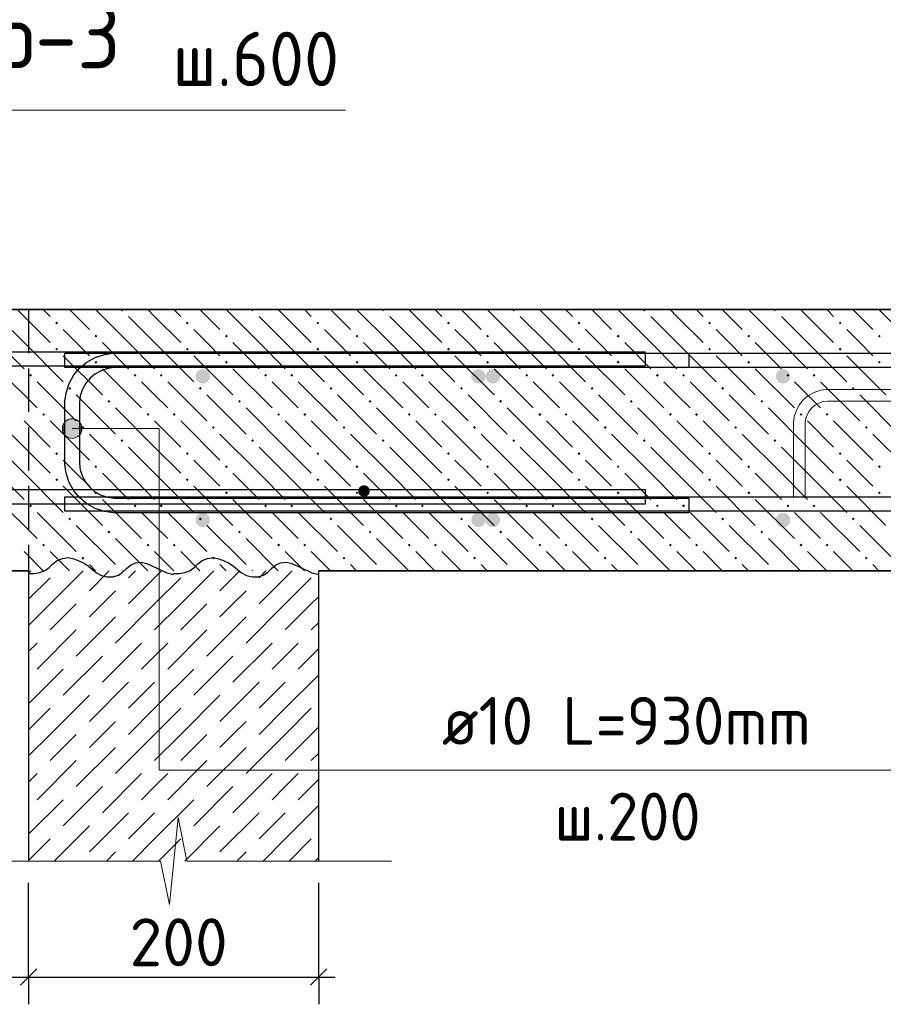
# Model space of a CAD drawing. Header units: millimetres. Extents: x 40580 to 1930067, y -240640 to 81020.
# Tile 464 of 656: x 1149954 to 1153922, y -228341 to -223817. Entities that reach past the tile are written whole.
import ezdxf

# ---------------------------------------------------------------- set-up
doc = ezdxf.new("R2010")
doc.units = ezdxf.units.MM
doc.linetypes.add('______2', pattern=[270, 200, -70])
for name, color, linetype, lineweight in [('Standard', 7, 'Continuous', 25), ('ЖБ Перекрытие верхний уровень', 7, 'Continuous', 35), ('Позиционная метка номер позиции', 7, 'Continuous', 13), ('Примечания', 7, 'Continuous', 13), ('Ребро вкладыша арматура S1', 52, 'Continuous', 25), ('Фиксатор', 7, 'Continuous', 25), ('Фоновоя арматура Х1', 52, 'Continuous', 25)]:
    doc.layers.add(name, color=color, linetype=linetype, lineweight=lineweight)
doc.layers.add('ЖБ Стена верхний уровень', color=7, linetype='______2', true_color=0x656565)
doc.styles.add('GOST 2.304', font='isocpeur.ttf', dxfattribs={"width": 0.8})
doc.styles.add('ISOCPEUR', font='isocpeur.ttf')

msp = doc.modelspace()

# ---------------------------------------------------------------- hatches: boundary and pattern name
at = {"layer": 'ЖБ Перекрытие верхний уровень', "linetype": 'Continuous', "lineweight": -3, "transparency": 33554687}
for points in [[(1150417.4, -225151), (1150419.1, -225149.3), (1150428.6, -225149.3), (1150430.4, -225151), (1150423.9, -225157.5)], [(1151017.4, -225151), (1151019.1, -225149.3), (1151028.6, -225149.3), (1151030.4, -225151), (1151023.9, -225157.5)], [(1151617.4, -225151), (1151619.1, -225149.3), (1151628.6, -225149.3), (1151630.4, -225151), (1151623.9, -225157.5)], [(1152217.4, -225151), (1152219.1, -225149.3), (1152228.6, -225149.3), (1152230.4, -225151), (1152223.9, -225157.5)], [(1152817.4, -225151), (1152819.1, -225149.3), (1152828.6, -225149.3), (1152830.4, -225151), (1152823.9, -225157.5)], [(1153417.4, -225151), (1153419.1, -225149.3), (1153428.6, -225149.3), (1153430.4, -225151), (1153423.9, -225157.5)], [(1150117.4, -225211), (1150123.9, -225204.5), (1150130.4, -225211), (1150123.9, -225217.5)], [(1150717.4, -225211), (1150723.9, -225204.5), (1150730.4, -225211), (1150723.9, -225217.5)], [(1151317.4, -225211), (1151323.9, -225204.5), (1151330.4, -225211), (1151323.9, -225217.5)], [(1151917.4, -225211), (1151923.9, -225204.5), (1151930.4, -225211), (1151923.9, -225217.5)], [(1152517.4, -225211), (1152523.9, -225204.5), (1152530.4, -225211), (1152523.9, -225217.5)], [(1153117.4, -225211), (1153123.9, -225204.5), (1153130.4, -225211), (1153123.9, -225217.5)], [(1153717.4, -225211), (1153723.9, -225204.5), (1153730.4, -225211), (1153723.9, -225217.5)], [(1150297.4, -225271), (1150303.9, -225264.5), (1150310.4, -225271), (1150303.9, -225277.5)], [(1150897.4, -225271), (1150903.9, -225264.5), (1150910.4, -225271), (1150903.9, -225277.5)], [(1151497.4, -225271), (1151503.9, -225264.5), (1151510.4, -225271), (1151503.9, -225277.5)], [(1152097.4, -225271), (1152103.9, -225264.5), (1152110.4, -225271), (1152103.9, -225277.5)], [(1152697.4, -225271), (1152703.9, -225264.5), (1152710.4, -225271), (1152703.9, -225277.5)], [(1153297.4, -225271), (1153303.9, -225264.5), (1153310.4, -225271), (1153303.9, -225277.5)], [(1153897.4, -225271), (1153903.9, -225264.5), (1153910.4, -225271), (1153903.9, -225277.5)], [(1150117.4, -225331), (1150123.9, -225324.5), (1150130.4, -225331), (1150123.9, -225337.5)], [(1150717.4, -225331), (1150723.9, -225324.5), (1150730.4, -225331), (1150723.9, -225337.5)], [(1151317.4, -225331), (1151323.9, -225324.5), (1151330.4, -225331), (1151323.9, -225337.5)], [(1151917.4, -225331), (1151923.9, -225324.5), (1151930.4, -225331), (1151923.9, -225337.5)], [(1152517.4, -225331), (1152523.9, -225324.5), (1152530.4, -225331), (1152523.9, -225337.5)], [(1153117.4, -225331), (1153123.9, -225324.5), (1153130.4, -225331), (1153123.9, -225337.5)], [(1153717.4, -225331), (1153723.9, -225324.5), (1153730.4, -225331), (1153723.9, -225337.5)], [(1150297.4, -225391), (1150303.9, -225384.5), (1150310.4, -225391), (1150303.9, -225397.5)], [(1150897.4, -225391), (1150903.9, -225384.5), (1150910.4, -225391), (1150903.9, -225397.5)], [(1151497.4, -225391), (1151503.9, -225384.5), (1151510.4, -225391), (1151503.9, -225397.5)], [(1152097.4, -225391), (1152103.9, -225384.5), (1152110.4, -225391), (1152103.9, -225397.5)], [(1152697.4, -225391), (1152703.9, -225384.5), (1152710.4, -225391), (1152703.9, -225397.5)], [(1153297.4, -225391), (1153303.9, -225384.5), (1153310.4, -225391), (1153303.9, -225397.5)], [(1153897.4, -225391), (1153903.9, -225384.5), (1153910.4, -225391), (1153903.9, -225397.5)], [(1149997.4, -225451), (1150003.9, -225444.5), (1150010.4, -225451), (1150003.9, -225457.5)], [(1150477.4, -225451), (1150483.9, -225444.5), (1150490.4, -225451), (1150483.9, -225457.5)], [(1150597.4, -225451), (1150603.9, -225444.5), (1150610.4, -225451), (1150603.9, -225457.5)], [(1151077.4, -225451), (1151083.9, -225444.5), (1151090.4, -225451), (1151083.9, -225457.5)], [(1151197.4, -225451), (1151203.9, -225444.5), (1151210.4, -225451), (1151203.9, -225457.5)], [(1151677.4, -225451), (1151683.9, -225444.5), (1151690.4, -225451), (1151683.9, -225457.5)], [(1151797.4, -225451), (1151803.9, -225444.5), (1151810.4, -225451), (1151803.9, -225457.5)], [(1152277.4, -225451), (1152283.9, -225444.5), (1152290.4, -225451), (1152283.9, -225457.5)], [(1152397.4, -225451), (1152403.9, -225444.5), (1152410.4, -225451), (1152403.9, -225457.5)], [(1152877.4, -225451), (1152883.9, -225444.5), (1152890.4, -225451), (1152883.9, -225457.5)], [(1152997.4, -225451), (1153003.9, -225444.5), (1153010.4, -225451), (1153003.9, -225457.5)], [(1153477.4, -225451), (1153483.9, -225444.5), (1153490.4, -225451), (1153483.9, -225457.5)], [(1153597.4, -225451), (1153603.9, -225444.5), (1153610.4, -225451), (1153603.9, -225457.5)], [(1150177.4, -225511), (1150183.9, -225504.5), (1150190.4, -225511), (1150183.9, -225517.5)], [(1150777.4, -225511), (1150783.9, -225504.5), (1150790.4, -225511), (1150783.9, -225517.5)], [(1151377.4, -225511), (1151383.9, -225504.5), (1151390.4, -225511), (1151383.9, -225517.5)], [(1151977.4, -225511), (1151983.9, -225504.5), (1151990.4, -225511), (1151983.9, -225517.5)], [(1152577.4, -225511), (1152583.9, -225504.5), (1152590.4, -225511), (1152583.9, -225517.5)], [(1153177.4, -225511), (1153183.9, -225504.5), (1153190.4, -225511), (1153183.9, -225517.5)], [(1153777.4, -225511), (1153783.9, -225504.5), (1153790.4, -225511), (1153783.9, -225517.5)], [(1150357.4, -225571), (1150363.9, -225564.5), (1150370.4, -225571), (1150363.9, -225577.5)], [(1150957.4, -225571), (1150963.9, -225564.5), (1150970.4, -225571), (1150963.9, -225577.5)], [(1151557.4, -225571), (1151563.9, -225564.5), (1151570.4, -225571), (1151563.9, -225577.5)], [(1152157.4, -225571), (1152163.9, -225564.5), (1152170.4, -225571), (1152163.9, -225577.5)], [(1152757.4, -225571), (1152763.9, -225564.5), (1152770.4, -225571), (1152763.9, -225577.5)], [(1153357.4, -225571), (1153363.9, -225564.5), (1153370.4, -225571), (1153363.9, -225577.5)], [(1150057.4, -225631), (1150063.9, -225624.5), (1150070.4, -225631), (1150063.9, -225637.5)], [(1150537.4, -225631), (1150543.9, -225624.5), (1150550.4, -225631), (1150543.9, -225637.5)], [(1150657.4, -225631), (1150663.9, -225624.5), (1150670.4, -225631), (1150663.9, -225637.5)], [(1151137.4, -225631), (1151143.9, -225624.5), (1151150.4, -225631), (1151143.9, -225637.5)], [(1151257.4, -225631), (1151263.9, -225624.5), (1151270.4, -225631), (1151263.9, -225637.5)], [(1151737.4, -225631), (1151743.9, -225624.5), (1151750.4, -225631), (1151743.9, -225637.5)], [(1151857.4, -225631), (1151863.9, -225624.5), (1151870.4, -225631), (1151863.9, -225637.5)], [(1152337.4, -225631), (1152343.9, -225624.5), (1152350.4, -225631), (1152343.9, -225637.5)], [(1152457.4, -225631), (1152463.9, -225624.5), (1152470.4, -225631), (1152463.9, -225637.5)], [(1152937.4, -225631), (1152943.9, -225624.5), (1152950.4, -225631), (1152943.9, -225637.5)], [(1153057.4, -225631), (1153063.9, -225624.5), (1153070.4, -225631), (1153063.9, -225637.5)], [(1153537.4, -225631), (1153543.9, -225624.5), (1153550.4, -225631), (1153543.9, -225637.5)], [(1153657.4, -225631), (1153663.9, -225624.5), (1153670.4, -225631), (1153663.9, -225637.5)], [(1150237.4, -225691), (1150243.9, -225684.5), (1150250.4, -225691), (1150243.9, -225697.5)], [(1150837.4, -225691), (1150843.9, -225684.5), (1150850.4, -225691), (1150843.9, -225697.5)], [(1151437.4, -225691), (1151443.9, -225684.5), (1151450.4, -225691), (1151443.9, -225697.5)], [(1152037.4, -225691), (1152043.9, -225684.5), (1152050.4, -225691), (1152043.9, -225697.5)], [(1152637.4, -225691), (1152643.9, -225684.5), (1152650.4, -225691), (1152643.9, -225697.5)], [(1153237.4, -225691), (1153243.9, -225684.5), (1153250.4, -225691), (1153243.9, -225697.5)], [(1153837.4, -225691), (1153843.9, -225684.5), (1153850.4, -225691), (1153843.9, -225697.5)], [(1150417.4, -225751), (1150423.9, -225744.5), (1150430.4, -225751), (1150423.9, -225757.5)], [(1151017.4, -225751), (1151023.9, -225744.5), (1151030.4, -225751), (1151023.9, -225757.5)], [(1151617.4, -225751), (1151623.9, -225744.5), (1151630.4, -225751), (1151623.9, -225757.5)], [(1152217.4, -225751), (1152223.9, -225744.5), (1152230.4, -225751), (1152223.9, -225757.5)], [(1152817.4, -225751), (1152823.9, -225744.5), (1152830.4, -225751), (1152823.9, -225757.5)], [(1153417.4, -225751), (1153423.9, -225744.5), (1153430.4, -225751), (1153423.9, -225757.5)], [(1150117.4, -225811), (1150123.9, -225804.5), (1150130.4, -225811), (1150123.9, -225817.5)], [(1150717.4, -225811), (1150723.9, -225804.5), (1150730.4, -225811), (1150723.9, -225817.5)], [(1151317.4, -225811), (1151323.9, -225804.5), (1151330.4, -225811), (1151323.9, -225817.5)], [(1151917.4, -225811), (1151923.9, -225804.5), (1151930.4, -225811), (1151923.9, -225817.5)], [(1152517.4, -225811), (1152523.9, -225804.5), (1152530.4, -225811), (1152523.9, -225817.5)], [(1153117.4, -225811), (1153123.9, -225804.5), (1153130.4, -225811), (1153123.9, -225817.5)], [(1153717.4, -225811), (1153723.9, -225804.5), (1153730.4, -225811), (1153723.9, -225817.5)], [(1150297.4, -225871), (1150303.9, -225864.5), (1150310.4, -225871), (1150303.9, -225877.5)], [(1150897.4, -225871), (1150903.9, -225864.5), (1150910.4, -225871), (1150903.9, -225877.5)], [(1151497.4, -225871), (1151503.9, -225864.5), (1151510.4, -225871), (1151503.9, -225877.5)], [(1152097.4, -225871), (1152103.9, -225864.5), (1152110.4, -225871), (1152103.9, -225877.5)], [(1152697.4, -225871), (1152703.9, -225864.5), (1152710.4, -225871), (1152703.9, -225877.5)], [(1153297.4, -225871), (1153303.9, -225864.5), (1153310.4, -225871), (1153303.9, -225877.5)], [(1153897.4, -225871), (1153903.9, -225864.5), (1153910.4, -225871), (1153903.9, -225877.5)], [(1150117.4, -225931), (1150123.9, -225924.5), (1150130.4, -225931), (1150123.9, -225937.5)], [(1150717.4, -225931), (1150723.9, -225924.5), (1150730.4, -225931), (1150723.9, -225937.5)], [(1151317.4, -225931), (1151323.9, -225924.5), (1151330.4, -225931), (1151323.9, -225937.5)], [(1151917.4, -225931), (1151923.9, -225924.5), (1151930.4, -225931), (1151923.9, -225937.5)], [(1152517.4, -225931), (1152523.9, -225924.5), (1152530.4, -225931), (1152523.9, -225937.5)], [(1153117.4, -225931), (1153123.9, -225924.5), (1153130.4, -225931), (1153123.9, -225937.5)], [(1153717.4, -225931), (1153723.9, -225924.5), (1153730.4, -225931), (1153723.9, -225937.5)], [(1150297.4, -225991), (1150303.9, -225984.5), (1150310.4, -225991), (1150303.9, -225997.5)], [(1150897.4, -225991), (1150903.9, -225984.5), (1150910.4, -225991), (1150903.9, -225997.5)], [(1151497.4, -225991), (1151503.9, -225984.5), (1151510.4, -225991), (1151503.9, -225997.5)], [(1152097.4, -225991), (1152103.9, -225984.5), (1152110.4, -225991), (1152103.9, -225997.5)], [(1152697.4, -225991), (1152703.9, -225984.5), (1152710.4, -225991), (1152703.9, -225997.5)], [(1153297.4, -225991), (1153303.9, -225984.5), (1153310.4, -225991), (1153303.9, -225997.5)], [(1153897.4, -225991), (1153903.9, -225984.5), (1153910.4, -225991), (1153903.9, -225997.5)], [(1149997.4, -226051), (1150003.9, -226044.5), (1150010.4, -226051), (1150003.9, -226057.5)], [(1150477.4, -226051), (1150483.9, -226044.5), (1150490.4, -226051), (1150483.9, -226057.5)], [(1150597.4, -226051), (1150603.9, -226044.5), (1150610.4, -226051), (1150603.9, -226057.5)], [(1151077.4, -226051), (1151083.9, -226044.5), (1151090.4, -226051), (1151083.9, -226057.5)], [(1151197.4, -226051), (1151203.9, -226044.5), (1151210.4, -226051), (1151203.9, -226057.5)], [(1151677.4, -226051), (1151683.9, -226044.5), (1151690.4, -226051), (1151683.9, -226057.5)], [(1151797.4, -226051), (1151803.9, -226044.5), (1151810.4, -226051), (1151803.9, -226057.5)], [(1152277.4, -226051), (1152283.9, -226044.5), (1152290.4, -226051), (1152283.9, -226057.5)], [(1152397.4, -226051), (1152403.9, -226044.5), (1152410.4, -226051), (1152403.9, -226057.5)], [(1152877.4, -226051), (1152883.9, -226044.5), (1152890.4, -226051), (1152883.9, -226057.5)], [(1152997.4, -226051), (1153003.9, -226044.5), (1153010.4, -226051), (1153003.9, -226057.5)], [(1153477.4, -226051), (1153483.9, -226044.5), (1153490.4, -226051), (1153483.9, -226057.5)], [(1153597.4, -226051), (1153603.9, -226044.5), (1153610.4, -226051), (1153603.9, -226057.5)], [(1150177.4, -226111), (1150183.9, -226104.5), (1150190.4, -226111), (1150183.9, -226117.5)], [(1150777.4, -226111), (1150783.9, -226104.5), (1150790.4, -226111), (1150783.9, -226117.5)], [(1151377.4, -226111), (1151383.9, -226104.5), (1151390.4, -226111), (1151383.9, -226117.5)], [(1151977.4, -226111), (1151983.9, -226104.5), (1151990.4, -226111), (1151983.9, -226117.5)], [(1152577.4, -226111), (1152583.9, -226104.5), (1152590.4, -226111), (1152583.9, -226117.5)], [(1153177.4, -226111), (1153183.9, -226104.5), (1153190.4, -226111), (1153183.9, -226117.5)], [(1153777.4, -226111), (1153783.9, -226104.5), (1153790.4, -226111), (1153783.9, -226117.5)], [(1150357.4, -226171), (1150363.9, -226164.5), (1150370.4, -226171), (1150363.9, -226177.5)], [(1150957.4, -226171), (1150963.9, -226164.5), (1150970.4, -226171), (1150963.9, -226177.5)], [(1151557.4, -226171), (1151563.9, -226164.5), (1151570.4, -226171), (1151563.9, -226177.5)], [(1152157.4, -226171), (1152163.9, -226164.5), (1152170.4, -226171), (1152163.9, -226177.5)], [(1152757.4, -226171), (1152763.9, -226164.5), (1152770.4, -226171), (1152763.9, -226177.5)], [(1153357.4, -226171), (1153363.9, -226164.5), (1153370.4, -226171), (1153363.9, -226177.5)], [(1150057.4, -226231), (1150063.9, -226224.5), (1150070.4, -226231), (1150063.9, -226237.5)], [(1150537.4, -226231), (1150543.9, -226224.5), (1150550.4, -226231), (1150543.9, -226237.5)], [(1150657.4, -226231), (1150663.9, -226224.5), (1150670.4, -226231), (1150663.9, -226237.5)], [(1151137.4, -226231), (1151143.9, -226224.5), (1151150.4, -226231), (1151143.9, -226237.5)], [(1151257.4, -226231), (1151263.9, -226224.5), (1151270.4, -226231), (1151263.9, -226237.5)], [(1151737.4, -226231), (1151743.9, -226224.5), (1151750.4, -226231), (1151743.9, -226237.5)], [(1151857.4, -226231), (1151863.9, -226224.5), (1151870.4, -226231), (1151863.9, -226237.5)], [(1152337.4, -226231), (1152343.9, -226224.5), (1152350.4, -226231), (1152343.9, -226237.5)], [(1152457.4, -226231), (1152463.9, -226224.5), (1152470.4, -226231), (1152463.9, -226237.5)], [(1152937.4, -226231), (1152943.9, -226224.5), (1152950.4, -226231), (1152943.9, -226237.5)], [(1153057.4, -226231), (1153063.9, -226224.5), (1153070.4, -226231), (1153063.9, -226237.5)], [(1153537.4, -226231), (1153543.9, -226224.5), (1153550.4, -226231), (1153543.9, -226237.5)], [(1153657.4, -226231), (1153663.9, -226224.5), (1153670.4, -226231), (1153663.9, -226237.5)], [(1150237.4, -226291), (1150243.9, -226284.5), (1150250.4, -226291), (1150243.9, -226297.5)], [(1150837.4, -226291), (1150843.9, -226284.5), (1150850.4, -226291), (1150843.9, -226297.5)], [(1151437.4, -226291), (1151443.9, -226284.5), (1151450.4, -226291), (1151443.9, -226297.5)], [(1152037.4, -226291), (1152043.9, -226284.5), (1152050.4, -226291), (1152043.9, -226297.5)], [(1152637.4, -226291), (1152643.9, -226284.5), (1152650.4, -226291), (1152643.9, -226297.5)], [(1153237.4, -226291), (1153243.9, -226284.5), (1153250.4, -226291), (1153243.9, -226297.5)], [(1153837.4, -226291), (1153843.9, -226284.5), (1153850.4, -226291), (1153843.9, -226297.5)], [(1150419.1, -226349.3), (1150423.9, -226344.5), (1150428.6, -226349.3)], [(1151019.1, -226349.3), (1151023.9, -226344.5), (1151028.6, -226349.3)], [(1151619.1, -226349.3), (1151623.9, -226344.5), (1151628.6, -226349.3)], [(1152219.1, -226349.3), (1152223.9, -226344.5), (1152228.6, -226349.3)], [(1152819.1, -226349.3), (1152823.9, -226344.5), (1152828.6, -226349.3)], [(1153419.1, -226349.3), (1153423.9, -226344.5), (1153428.6, -226349.3)]]:
    msp.add_hatch(color=7, dxfattribs=at).paths.add_polyline_path(points, flags=16)
at = {"layer": 'Позиционная метка номер позиции', "linetype": 'Continuous', "lineweight": 13, "transparency": 33554687}
for points in [[(1150156.2, -225718.4), (1150156.2, -225673.4), (1150149.9, -225695.9)], [(1150156.2, -225673.4), (1150172.4, -225734.6), (1150172.4, -225657.2)], [(1150156.2, -225673.4), (1150156.2, -225718.4), (1150172.4, -225734.6)], [(1150172.4, -225657.2), (1150194.9, -225740.9), (1150194.9, -225650.9)], [(1150172.4, -225657.2), (1150172.4, -225734.6), (1150194.9, -225740.9)], [(1150194.9, -225650.9), (1150194.9, -225740.9), (1150217.4, -225734.6)], [(1150194.9, -225650.9), (1150217.4, -225734.6), (1150217.4, -225657.2)], [(1150217.4, -225657.2), (1150217.4, -225734.6), (1150233.6, -225718.4)], [(1150217.4, -225657.2), (1150233.6, -225718.4), (1150233.6, -225673.4)], [(1150233.6, -225673.4), (1150233.6, -225718.4), (1150239.9, -225695.9)]]:
    msp.add_hatch(color=7, dxfattribs=at).paths.add_polyline_path(points)
at = {"layer": 'Фиксатор', "linetype": 'Continuous', "lineweight": 13, "transparency": 33554687}
msp.add_hatch(color=7, dxfattribs=at).paths.add_polyline_path([(1151562.6, -225982.6), (1151560.6, -225972.4), (1151554.8, -225963.7), (1151546.2, -225958), (1151536, -225955.9), (1151525.8, -225958), (1151517.1, -225963.7), (1151511.3, -225972.4), (1151509.3, -225982.6), (1151511.3, -225992.8), (1151517.1, -226001.5), (1151525.8, -226007.2), (1151536, -226009.3), (1151546.2, -226007.2), (1151554.8, -226001.5), (1151560.6, -225992.8)])
at = {"layer": 'Фоновоя арматура Х1', "linetype": 'Continuous', "lineweight": -3, "transparency": 33554687}
for points in [[(1150828.2, -225455.9), (1150825.7, -225443.2), (1150818.5, -225432.4), (1150807.7, -225425.1), (1150794.9, -225422.6), (1150782.1, -225425.1), (1150771.3, -225432.4), (1150764.1, -225443.2), (1150761.6, -225455.9), (1150764.1, -225468.7), (1150771.3, -225479.5), (1150782.1, -225486.7), (1150794.9, -225489.3), (1150807.7, -225486.7), (1150818.5, -225479.5), (1150825.7, -225468.7)], [(1152094.9, -225455.9), (1152092.4, -225443.2), (1152085.1, -225432.4), (1152074.3, -225425.1), (1152061.6, -225422.6), (1152048.8, -225425.1), (1152038, -225432.4), (1152030.8, -225443.2), (1152028.2, -225455.9), (1152030.8, -225468.7), (1152038, -225479.5), (1152048.8, -225486.7), (1152061.6, -225489.3), (1152074.3, -225486.7), (1152085.1, -225479.5), (1152092.4, -225468.7)], [(1152161.6, -225455.9), (1152159, -225443.2), (1152151.8, -225432.4), (1152141, -225425.1), (1152128.2, -225422.6), (1152115.5, -225425.1), (1152104.7, -225432.4), (1152097.4, -225443.2), (1152094.9, -225455.9), (1152097.4, -225468.7), (1152104.7, -225479.5), (1152115.5, -225486.7), (1152128.2, -225489.3), (1152141, -225486.7), (1152151.8, -225479.5), (1152159, -225468.7)], [(1153494.9, -225455.9), (1153492.4, -225443.2), (1153485.1, -225432.4), (1153474.3, -225425.1), (1153461.6, -225422.6), (1153448.8, -225425.1), (1153438, -225432.4), (1153430.8, -225443.2), (1153428.2, -225455.9), (1153430.8, -225468.7), (1153438, -225479.5), (1153448.8, -225486.7), (1153461.6, -225489.3), (1153474.3, -225486.7), (1153485.1, -225479.5), (1153492.4, -225468.7)], [(1150828.2, -226115.9), (1150825.7, -226103.2), (1150818.5, -226092.4), (1150807.7, -226085.1), (1150794.9, -226082.6), (1150782.1, -226085.1), (1150771.3, -226092.4), (1150764.1, -226103.2), (1150761.6, -226115.9), (1150764.1, -226128.7), (1150771.3, -226139.5), (1150782.1, -226146.7), (1150794.9, -226149.3), (1150807.7, -226146.7), (1150818.5, -226139.5), (1150825.7, -226128.7)], [(1152094.9, -226115.9), (1152092.4, -226103.2), (1152085.1, -226092.4), (1152074.3, -226085.1), (1152061.6, -226082.6), (1152048.8, -226085.1), (1152038, -226092.4), (1152030.8, -226103.2), (1152028.2, -226115.9), (1152030.8, -226128.7), (1152038, -226139.5), (1152048.8, -226146.7), (1152061.6, -226149.3), (1152074.3, -226146.7), (1152085.1, -226139.5), (1152092.4, -226128.7)], [(1152161.6, -226115.9), (1152159, -226103.2), (1152151.8, -226092.4), (1152141, -226085.1), (1152128.2, -226082.6), (1152115.5, -226085.1), (1152104.7, -226092.4), (1152097.4, -226103.2), (1152094.9, -226115.9), (1152097.4, -226128.7), (1152104.7, -226139.5), (1152115.5, -226146.7), (1152128.2, -226149.3), (1152141, -226146.7), (1152151.8, -226139.5), (1152159, -226128.7)], [(1153494.9, -226115.9), (1153492.4, -226103.2), (1153485.1, -226092.4), (1153474.3, -226085.1), (1153461.6, -226082.6), (1153448.8, -226085.1), (1153438, -226092.4), (1153430.8, -226103.2), (1153428.2, -226115.9), (1153430.8, -226128.7), (1153438, -226139.5), (1153448.8, -226146.7), (1153461.6, -226149.3), (1153474.3, -226146.7), (1153485.1, -226139.5), (1153492.4, -226128.7)]]:
    msp.add_hatch(color=7, dxfattribs=at).paths.add_polyline_path(points)

# ---------------------------------------------------------------- linework, layer by layer
at = {"color": 38, "linetype": 'Continuous', "lineweight": 25, "true_color": 0x5f1e0f, "transparency": 33554687}
msp.add_lwpolyline([(1153028.2, -225415.9), (1150388.5, -225415.9), (1150358.4, -225420.1), (1150327.8, -225430.2), (1150299.9, -225445.8), (1150277.1, -225464.8), (1150258.1, -225487.6), (1150242.5, -225515.5), (1150232.4, -225546.1), (1150228.2, -225576.2), (1150228.2, -225855.7), (1150232.4, -225885.8), (1150242.5, -225916.3), (1150258.1, -225944.3), (1150277.1, -225967), (1150299.9, -225986), (1150327.8, -226001.7), (1150358.4, -226011.7), (1150388.5, -226015.9), (1153028.2, -226015.9), (1153028.2, -226082.6), (1150383.9, -226082.6), (1150343.2, -226076.9), (1150300.9, -226063), (1150261.9, -226041.2), (1150229.8, -226014.4), (1150203, -225982.3), (1150181.2, -225943.3), (1150167.2, -225901), (1150161.6, -225860.3), (1150161.6, -225571.6), (1150167.2, -225530.9), (1150181.2, -225488.6), (1150203, -225449.6), (1150229.8, -225417.5), (1150261.9, -225390.7), (1150300.9, -225368.9), (1150343.2, -225354.9), (1150383.9, -225349.3), (1153028.2, -225349.3), (1153028.2, -225415.9)], dxfattribs=at)
msp.add_lwpolyline([(1153028.2, -225415.9), (1150388.5, -225415.9), (1150358.4, -225420.1), (1150327.8, -225430.2), (1150299.9, -225445.8), (1150277.1, -225464.8), (1150258.1, -225487.6), (1150242.5, -225515.5), (1150232.4, -225546.1), (1150228.2, -225576.2), (1150228.2, -225855.7), (1150232.4, -225885.8), (1150242.5, -225916.3), (1150258.1, -225944.3), (1150277.1, -225967), (1150299.9, -225986), (1150327.8, -226001.7), (1150358.4, -226011.7), (1150388.5, -226015.9), (1153028.2, -226015.9), (1153028.2, -226082.6), (1150383.9, -226082.6), (1150343.2, -226076.9), (1150300.9, -226063), (1150261.9, -226041.2), (1150229.8, -226014.4), (1150203, -225982.3), (1150181.2, -225943.3), (1150167.2, -225901), (1150161.6, -225860.3), (1150161.6, -225571.6), (1150167.2, -225530.9), (1150181.2, -225488.6), (1150203, -225449.6), (1150229.8, -225417.5), (1150261.9, -225390.7), (1150300.9, -225368.9), (1150343.2, -225354.9), (1150383.9, -225349.3), (1153028.2, -225349.3), (1153028.2, -225415.9)], dxfattribs=at)
msp.add_lwpolyline([(1153028.2, -225415.9), (1150388.5, -225415.9), (1150358.4, -225420.1), (1150327.8, -225430.2), (1150299.9, -225445.8), (1150277.1, -225464.8), (1150258.1, -225487.6), (1150242.5, -225515.5), (1150232.4, -225546.1), (1150228.2, -225576.2), (1150228.2, -225855.7), (1150232.4, -225885.8), (1150242.5, -225916.3), (1150258.1, -225944.3), (1150277.1, -225967), (1150299.9, -225986), (1150327.8, -226001.7), (1150358.4, -226011.7), (1150388.5, -226015.9), (1153028.2, -226015.9), (1153028.2, -226082.6), (1150383.9, -226082.6), (1150343.2, -226076.9), (1150300.9, -226063), (1150261.9, -226041.2), (1150229.8, -226014.4), (1150203, -225982.3), (1150181.2, -225943.3), (1150167.2, -225901), (1150161.6, -225860.3), (1150161.6, -225571.6), (1150167.2, -225530.9), (1150181.2, -225488.6), (1150203, -225449.6), (1150229.8, -225417.5), (1150261.9, -225390.7), (1150300.9, -225368.9), (1150343.2, -225354.9), (1150383.9, -225349.3), (1153028.2, -225349.3), (1153028.2, -225415.9)], dxfattribs=at)
at = {"layer": 'Standard', "color": 251, "linetype": 'Continuous', "lineweight": -3, "true_color": 0x656565, "transparency": 33554687}
for p, q in [((1151328.2, -228215.9), (1151328.2, -227782.6)), ((1149994.9, -228215.9), (1149994.9, -228090.9)), ((1151328.2, -228215.9), (1151328.2, -228090.9)), ((1149994.9, -228215.9), (1149994.9, -228340.9)), ((1151328.2, -228215.9), (1151328.2, -228340.9))]:
    msp.add_line(p, q, dxfattribs=at)
at = {"layer": 'Standard', "color": 7, "linetype": 'Continuous', "lineweight": -3, "transparency": 33554687}
for p, q in [((1148994.9, -228215.9), (1149994.9, -228215.9)), ((1149994.9, -228215.9), (1151328.2, -228215.9)), ((1151328.2, -228215.9), (1151403.2, -228215.9))]:
    msp.add_line(p, q, dxfattribs=at)
at = {"layer": 'Standard', "color": 7, "linetype": 'Continuous', "lineweight": 25, "transparency": 33554687}
for p, q in [((1149957.4, -228253.4), (1150032.4, -228178.4)), ((1151290.7, -228253.4), (1151365.7, -228178.4))]:
    msp.add_line(p, q, dxfattribs=at)
at = {"layer": 'Standard', "color": 251, "linetype": 'Continuous', "lineweight": -3, "true_color": 0x656565, "transparency": 33554687}
msp.add_lwpolyline([(1149994.9, -228215.9), (1149994.9, -228198.9), (1149994.9, -228198.9), (1149994.9, -227782.6)], dxfattribs=at)
at = {"layer": 'ЖБ Перекрытие верхний уровень', "transparency": 33554687}
for p, q in [((1157328.2, -225149.3), (1147794.9, -225149.3)), ((1147794.9, -226349.3), (1149994.9, -226349.3)), ((1151328.2, -226349.3), (1157328.2, -226349.3))]:
    msp.add_line(p, q, dxfattribs=at)
at = {"layer": 'ЖБ Перекрытие верхний уровень', "color": 9, "linetype": 'Continuous', "lineweight": -3, "true_color": 0xc7c7c7, "transparency": 33554687}
for p, q in [((1149853.9, -225181), (1149973.9, -225301)), ((1149973.9, -225181), (1149942.1, -225149.3)), ((1149973.9, -225181), (1150093.9, -225301)), ((1150062.1, -225149.3), (1150093.9, -225181)), ((1150182.1, -225149.3), (1150273.9, -225241)), ((1150453.9, -225301), (1150302.1, -225149.3)), ((1150453.9, -225181), (1150573.9, -225301)), ((1150573.9, -225181), (1150542.1, -225149.3)), ((1150573.9, -225181), (1150693.9, -225301)), ((1150662.1, -225149.3), (1150693.9, -225181)), ((1150782.1, -225149.3), (1150873.9, -225241)), ((1151053.9, -225301), (1150902.1, -225149.3)), ((1151053.9, -225181), (1151173.9, -225301)), ((1151173.9, -225181), (1151142.1, -225149.3)), ((1151173.9, -225181), (1151293.9, -225301)), ((1151262.1, -225149.3), (1151293.9, -225181)), ((1151382.1, -225149.3), (1151473.9, -225241)), ((1151653.9, -225301), (1151502.1, -225149.3)), ((1151653.9, -225181), (1151773.9, -225301)), ((1151773.9, -225181), (1151742.1, -225149.3)), ((1151773.9, -225181), (1151893.9, -225301)), ((1151862.1, -225149.3), (1151893.9, -225181)), ((1151982.1, -225149.3), (1152073.9, -225241)), ((1152253.9, -225301), (1152102.1, -225149.3)), ((1152253.9, -225181), (1152373.9, -225301)), ((1152373.9, -225181), (1152342.1, -225149.3)), ((1152373.9, -225181), (1152493.9, -225301)), ((1152462.1, -225149.3), (1152493.9, -225181)), ((1152582.1, -225149.3), (1152673.9, -225241)), ((1152853.9, -225301), (1152702.1, -225149.3)), ((1152853.9, -225181), (1152973.9, -225301)), ((1152973.9, -225181), (1152942.1, -225149.3)), ((1152973.9, -225181), (1153093.9, -225301)), ((1153062.1, -225149.3), (1153093.9, -225181)), ((1153182.1, -225149.3), (1153273.9, -225241)), ((1153453.9, -225301), (1153302.1, -225149.3)), ((1153453.9, -225181), (1153573.9, -225301)), ((1153573.9, -225181), (1153542.1, -225149.3)), ((1153573.9, -225181), (1153693.9, -225301)), ((1153662.1, -225149.3), (1153693.9, -225181)), ((1153782.1, -225149.3), (1153873.9, -225241)), ((1154053.9, -225301), (1153902.1, -225149.3)), ((1150213.9, -225301), (1150153.9, -225241)), ((1150813.9, -225301), (1150753.9, -225241)), ((1151413.9, -225301), (1151353.9, -225241)), ((1152013.9, -225301), (1151953.9, -225241)), ((1152613.9, -225301), (1152553.9, -225241)), ((1153213.9, -225301), (1153153.9, -225241)), ((1153813.9, -225301), (1153753.9, -225241)), ((1149853.9, -225301), (1149973.9, -225421)), ((1149973.9, -225301), (1150153.9, -225481)), ((1150273.9, -225361), (1150213.9, -225301)), ((1150333.9, -225301), (1150453.9, -225421)), ((1150453.9, -225301), (1150573.9, -225421)), ((1150573.9, -225301), (1150753.9, -225481)), ((1150873.9, -225361), (1150813.9, -225301)), ((1150933.9, -225301), (1151053.9, -225421)), ((1151053.9, -225301), (1151173.9, -225421)), ((1151173.9, -225301), (1151353.9, -225481)), ((1151473.9, -225361), (1151413.9, -225301)), ((1151533.9, -225301), (1151653.9, -225421)), ((1151653.9, -225301), (1151773.9, -225421)), ((1151773.9, -225301), (1151953.9, -225481)), ((1152073.9, -225361), (1152013.9, -225301)), ((1152133.9, -225301), (1152253.9, -225421)), ((1152253.9, -225301), (1152373.9, -225421)), ((1152373.9, -225301), (1152553.9, -225481)), ((1152673.9, -225361), (1152613.9, -225301)), ((1152733.9, -225301), (1152853.9, -225421)), ((1152853.9, -225301), (1152973.9, -225421)), ((1152973.9, -225301), (1153153.9, -225481)), ((1153273.9, -225361), (1153213.9, -225301)), ((1153333.9, -225301), (1153453.9, -225421)), ((1153453.9, -225301), (1153573.9, -225421)), ((1153573.9, -225301), (1153753.9, -225481)), ((1153873.9, -225361), (1153813.9, -225301)), ((1150153.9, -225361), (1150333.9, -225541)), ((1150753.9, -225361), (1150933.9, -225541)), ((1151353.9, -225361), (1151533.9, -225541)), ((1151953.9, -225361), (1152133.9, -225541)), ((1152553.9, -225361), (1152733.9, -225541)), ((1153153.9, -225361), (1153333.9, -225541)), ((1153753.9, -225361), (1153933.9, -225541)), ((1150333.9, -225421), (1150513.9, -225601)), ((1150933.9, -225421), (1151113.9, -225601)), ((1151533.9, -225421), (1151713.9, -225601)), ((1152133.9, -225421), (1152313.9, -225601)), ((1152733.9, -225421), (1152913.9, -225601)), ((1153333.9, -225421), (1153513.9, -225601)), ((1149973.9, -225541), (1149913.9, -225481)), ((1150033.9, -225481), (1150213.9, -225661)), ((1150573.9, -225541), (1150513.9, -225481)), ((1150633.9, -225481), (1150813.9, -225661)), ((1151173.9, -225541), (1151113.9, -225481)), ((1151233.9, -225481), (1151413.9, -225661)), ((1151773.9, -225541), (1151713.9, -225481)), ((1151833.9, -225481), (1152013.9, -225661)), ((1152373.9, -225541), (1152313.9, -225481)), ((1152433.9, -225481), (1152613.9, -225661)), ((1152973.9, -225541), (1152913.9, -225481)), ((1153033.9, -225481), (1153213.9, -225661)), ((1153573.9, -225541), (1153513.9, -225481)), ((1153633.9, -225481), (1153813.9, -225661)), ((1150033.9, -225601), (1149973.9, -225541)), ((1150213.9, -225541), (1150393.9, -225721)), ((1150633.9, -225601), (1150573.9, -225541)), ((1150813.9, -225541), (1150993.9, -225721)), ((1151233.9, -225601), (1151173.9, -225541)), ((1151413.9, -225541), (1151593.9, -225721)), ((1151833.9, -225601), (1151773.9, -225541)), ((1152013.9, -225541), (1152193.9, -225721)), ((1152433.9, -225601), (1152373.9, -225541)), ((1152613.9, -225541), (1152793.9, -225721)), ((1153033.9, -225601), (1152973.9, -225541)), ((1153213.9, -225541), (1153393.9, -225721)), ((1153633.9, -225601), (1153573.9, -225541)), ((1153813.9, -225541), (1153993.9, -225721)), ((1149973.9, -225781), (1149793.9, -225601)), ((1150573.9, -225781), (1150393.9, -225601)), ((1151173.9, -225781), (1150993.9, -225601)), ((1151773.9, -225781), (1151593.9, -225601)), ((1152373.9, -225781), (1152193.9, -225601)), ((1152973.9, -225781), (1152793.9, -225601)), ((1153573.9, -225781), (1153393.9, -225601)), ((1149973.9, -225661), (1150093.9, -225781)), ((1150093.9, -225661), (1150273.9, -225841)), ((1150573.9, -225661), (1150693.9, -225781)), ((1150693.9, -225661), (1150873.9, -225841)), ((1151173.9, -225661), (1151293.9, -225781)), ((1151293.9, -225661), (1151473.9, -225841)), ((1151773.9, -225661), (1151893.9, -225781)), ((1151893.9, -225661), (1152073.9, -225841)), ((1152373.9, -225661), (1152493.9, -225781)), ((1152493.9, -225661), (1152673.9, -225841)), ((1152973.9, -225661), (1153093.9, -225781)), ((1153093.9, -225661), (1153273.9, -225841)), ((1153573.9, -225661), (1153693.9, -225781)), ((1153693.9, -225661), (1153873.9, -225841)), ((1150453.9, -225901), (1150273.9, -225721)), ((1151053.9, -225901), (1150873.9, -225721)), ((1151653.9, -225901), (1151473.9, -225721)), ((1152253.9, -225901), (1152073.9, -225721)), ((1152853.9, -225901), (1152673.9, -225721)), ((1153453.9, -225901), (1153273.9, -225721)), ((1154053.9, -225901), (1153873.9, -225721)), ((1149853.9, -225781), (1149973.9, -225901)), ((1149973.9, -225781), (1150093.9, -225901)), ((1150453.9, -225781), (1150573.9, -225901)), ((1150573.9, -225781), (1150693.9, -225901)), ((1151053.9, -225781), (1151173.9, -225901)), ((1151173.9, -225781), (1151293.9, -225901)), ((1151653.9, -225781), (1151773.9, -225901)), ((1151773.9, -225781), (1151893.9, -225901)), ((1152253.9, -225781), (1152373.9, -225901)), ((1152373.9, -225781), (1152493.9, -225901)), ((1152853.9, -225781), (1152973.9, -225901)), ((1152973.9, -225781), (1153093.9, -225901)), ((1153453.9, -225781), (1153573.9, -225901)), ((1153573.9, -225781), (1153693.9, -225901)), ((1150213.9, -225901), (1150153.9, -225841)), ((1150813.9, -225901), (1150753.9, -225841)), ((1151413.9, -225901), (1151353.9, -225841)), ((1152013.9, -225901), (1151953.9, -225841)), ((1152613.9, -225901), (1152553.9, -225841)), ((1153213.9, -225901), (1153153.9, -225841)), ((1153813.9, -225901), (1153753.9, -225841)), ((1149853.9, -225901), (1149973.9, -226021)), ((1149973.9, -225901), (1150153.9, -226081)), ((1150273.9, -225961), (1150213.9, -225901)), ((1150333.9, -225901), (1150453.9, -226021)), ((1150453.9, -225901), (1150573.9, -226021)), ((1150573.9, -225901), (1150753.9, -226081)), ((1150873.9, -225961), (1150813.9, -225901)), ((1150933.9, -225901), (1151053.9, -226021)), ((1151053.9, -225901), (1151173.9, -226021)), ((1151173.9, -225901), (1151353.9, -226081)), ((1151473.9, -225961), (1151413.9, -225901)), ((1151533.9, -225901), (1151653.9, -226021)), ((1151653.9, -225901), (1151773.9, -226021)), ((1151773.9, -225901), (1151953.9, -226081)), ((1152073.9, -225961), (1152013.9, -225901)), ((1152133.9, -225901), (1152253.9, -226021)), ((1152253.9, -225901), (1152373.9, -226021)), ((1152373.9, -225901), (1152553.9, -226081)), ((1152673.9, -225961), (1152613.9, -225901)), ((1152733.9, -225901), (1152853.9, -226021)), ((1152853.9, -225901), (1152973.9, -226021)), ((1152973.9, -225901), (1153153.9, -226081)), ((1153273.9, -225961), (1153213.9, -225901)), ((1153333.9, -225901), (1153453.9, -226021)), ((1153453.9, -225901), (1153573.9, -226021)), ((1153573.9, -225901), (1153753.9, -226081)), ((1153873.9, -225961), (1153813.9, -225901)), ((1150153.9, -225961), (1150333.9, -226141)), ((1150753.9, -225961), (1150933.9, -226141)), ((1151353.9, -225961), (1151533.9, -226141)), ((1151953.9, -225961), (1152133.9, -226141)), ((1152553.9, -225961), (1152733.9, -226141)), ((1153153.9, -225961), (1153333.9, -226141)), ((1153753.9, -225961), (1153933.9, -226141)), ((1150333.9, -226021), (1150513.9, -226201)), ((1150933.9, -226021), (1151113.9, -226201)), ((1151533.9, -226021), (1151713.9, -226201)), ((1152133.9, -226021), (1152313.9, -226201)), ((1152733.9, -226021), (1152913.9, -226201)), ((1153333.9, -226021), (1153513.9, -226201)), ((1149973.9, -226141), (1149913.9, -226081)), ((1150033.9, -226081), (1150213.9, -226261)), ((1150573.9, -226141), (1150513.9, -226081)), ((1150633.9, -226081), (1150813.9, -226261)), ((1151173.9, -226141), (1151113.9, -226081)), ((1151233.9, -226081), (1151413.9, -226261)), ((1151773.9, -226141), (1151713.9, -226081)), ((1151833.9, -226081), (1152013.9, -226261)), ((1152373.9, -226141), (1152313.9, -226081)), ((1152433.9, -226081), (1152613.9, -226261)), ((1152973.9, -226141), (1152913.9, -226081)), ((1153033.9, -226081), (1153213.9, -226261)), ((1153573.9, -226141), (1153513.9, -226081)), ((1153633.9, -226081), (1153813.9, -226261)), ((1150033.9, -226201), (1149973.9, -226141)), ((1150213.9, -226141), (1150393.9, -226321)), ((1150633.9, -226201), (1150573.9, -226141)), ((1150813.9, -226141), (1150993.9, -226321)), ((1151233.9, -226201), (1151173.9, -226141)), ((1151413.9, -226141), (1151593.9, -226321)), ((1151833.9, -226201), (1151773.9, -226141)), ((1152013.9, -226141), (1152193.9, -226321)), ((1152433.9, -226201), (1152373.9, -226141)), ((1152613.9, -226141), (1152793.9, -226321)), ((1153033.9, -226201), (1152973.9, -226141)), ((1153213.9, -226141), (1153393.9, -226321)), ((1153633.9, -226201), (1153573.9, -226141)), ((1153813.9, -226141), (1153993.9, -226321)), ((1150542.1, -226349.3), (1150393.9, -226201)), ((1151142.1, -226349.3), (1150993.9, -226201)), ((1151742.1, -226349.3), (1151593.9, -226201)), ((1152342.1, -226349.3), (1152193.9, -226201)), ((1152942.1, -226349.3), (1152793.9, -226201)), ((1153542.1, -226349.3), (1153393.9, -226201)), ((1149973.9, -226261), (1150062.1, -226349.3)), ((1150093.9, -226261), (1150182.1, -226349.3)), ((1150573.9, -226261), (1150662.1, -226349.3)), ((1150693.9, -226261), (1150782.1, -226349.3)), ((1151173.9, -226261), (1151262.1, -226349.3)), ((1151293.9, -226261), (1151382.1, -226349.3)), ((1151773.9, -226261), (1151862.1, -226349.3)), ((1151893.9, -226261), (1151982.1, -226349.3)), ((1152373.9, -226261), (1152462.1, -226349.3)), ((1152493.9, -226261), (1152582.1, -226349.3)), ((1152973.9, -226261), (1153062.1, -226349.3)), ((1153093.9, -226261), (1153182.1, -226349.3)), ((1153573.9, -226261), (1153662.1, -226349.3)), ((1153693.9, -226261), (1153782.1, -226349.3)), ((1150302.1, -226349.3), (1150273.9, -226321)), ((1150902.1, -226349.3), (1150873.9, -226321)), ((1151502.1, -226349.3), (1151473.9, -226321)), ((1152102.1, -226349.3), (1152073.9, -226321)), ((1152702.1, -226349.3), (1152673.9, -226321)), ((1153302.1, -226349.3), (1153273.9, -226321)), ((1153902.1, -226349.3), (1153873.9, -226321))]:
    msp.add_line(p, q, dxfattribs=at)
at = {"layer": 'ЖБ Стена верхний уровень', "color": 9, "linetype": 'Continuous', "lineweight": -3, "true_color": 0xc7c7c7, "transparency": 33554687}
for p, q in [((1149994.9, -226360), (1150005.6, -226349.3)), ((1150093.9, -226501), (1150245.6, -226349.3)), ((1150365.6, -226349.3), (1150273.9, -226441)), ((1150485.6, -226349.3), (1150453.9, -226381)), ((1150573.9, -226381), (1150605.6, -226349.3)), ((1150693.9, -226501), (1150845.6, -226349.3)), ((1150965.6, -226349.3), (1150873.9, -226441)), ((1151085.6, -226349.3), (1151053.9, -226381)), ((1151173.9, -226381), (1151205.6, -226349.3)), ((1150093.9, -226381), (1149994.9, -226480)), ((1150573.9, -226381), (1150453.9, -226501)), ((1150693.9, -226381), (1150573.9, -226501)), ((1151173.9, -226381), (1151053.9, -226501)), ((1151293.9, -226381), (1151173.9, -226501)), ((1150333.9, -226501), (1150393.9, -226441)), ((1150933.9, -226501), (1150993.9, -226441)), ((1151293.9, -226501), (1151328.2, -226466.6)), ((1150093.9, -226501), (1149994.9, -226600)), ((1150213.9, -226501), (1150093.9, -226621)), ((1150273.9, -226561), (1150333.9, -226501)), ((1150573.9, -226501), (1150393.9, -226681)), ((1150693.9, -226501), (1150573.9, -226621)), ((1150813.9, -226501), (1150693.9, -226621)), ((1150873.9, -226561), (1150933.9, -226501)), ((1151173.9, -226501), (1150993.9, -226681)), ((1151293.9, -226501), (1151173.9, -226621)), ((1150393.9, -226561), (1150213.9, -226741)), ((1150993.9, -226561), (1150813.9, -226741)), ((1151328.2, -226586.6), (1151293.9, -226621)), ((1150213.9, -226621), (1150033.9, -226801)), ((1150813.9, -226621), (1150633.9, -226801)), ((1149994.9, -226720), (1150033.9, -226681)), ((1150513.9, -226681), (1150333.9, -226861)), ((1150573.9, -226741), (1150633.9, -226681)), ((1151113.9, -226681), (1150933.9, -226861)), ((1151173.9, -226741), (1151233.9, -226681)), ((1151328.2, -226706.6), (1151233.9, -226801)), ((1150333.9, -226741), (1150153.9, -226921)), ((1150513.9, -226801), (1150573.9, -226741)), ((1150933.9, -226741), (1150753.9, -226921)), ((1151113.9, -226801), (1151173.9, -226741)), ((1149994.9, -226960), (1150153.9, -226801)), ((1150573.9, -226981), (1150753.9, -226801)), ((1150453.9, -226861), (1150273.9, -227041)), ((1150573.9, -226861), (1150453.9, -226981)), ((1151053.9, -226861), (1150873.9, -227041)), ((1151173.9, -226861), (1151053.9, -226981)), ((1151173.9, -226981), (1151328.2, -226826.6)), ((1150093.9, -227101), (1150273.9, -226921)), ((1150693.9, -227101), (1150873.9, -226921)), ((1150093.9, -226981), (1149994.9, -227080)), ((1150573.9, -226981), (1150453.9, -227101)), ((1150693.9, -226981), (1150573.9, -227101)), ((1151173.9, -226981), (1151053.9, -227101)), ((1151293.9, -226981), (1151173.9, -227101)), ((1150333.9, -227101), (1150393.9, -227041)), ((1150933.9, -227101), (1150993.9, -227041)), ((1151293.9, -227101), (1151328.2, -227066.6)), ((1150093.9, -227101), (1149994.9, -227200)), ((1150213.9, -227101), (1150093.9, -227221)), ((1150273.9, -227161), (1150333.9, -227101)), ((1150573.9, -227101), (1150393.9, -227281)), ((1150693.9, -227101), (1150573.9, -227221)), ((1150813.9, -227101), (1150693.9, -227221)), ((1150873.9, -227161), (1150933.9, -227101)), ((1151173.9, -227101), (1150993.9, -227281)), ((1151293.9, -227101), (1151173.9, -227221)), ((1150393.9, -227161), (1150213.9, -227341)), ((1150993.9, -227161), (1150813.9, -227341)), ((1150213.9, -227221), (1150033.9, -227401)), ((1150813.9, -227221), (1150633.9, -227401)), ((1151328.2, -227186.6), (1151293.9, -227221)), ((1149994.9, -227320), (1150033.9, -227281)), ((1150513.9, -227281), (1150333.9, -227461)), ((1150573.9, -227341), (1150633.9, -227281)), ((1151113.9, -227281), (1150933.9, -227461)), ((1151173.9, -227341), (1151233.9, -227281)), ((1151328.2, -227306.6), (1151233.9, -227401)), ((1150333.9, -227341), (1150153.9, -227521)), ((1150513.9, -227401), (1150573.9, -227341)), ((1150933.9, -227341), (1150753.9, -227521)), ((1151113.9, -227401), (1151173.9, -227341)), ((1149994.9, -227560), (1150153.9, -227401)), ((1150573.9, -227581), (1150753.9, -227401)), ((1151173.9, -227581), (1151328.2, -227426.6)), ((1150453.9, -227461), (1150273.9, -227641)), ((1150573.9, -227461), (1150453.9, -227581)), ((1151053.9, -227461), (1150873.9, -227641)), ((1151173.9, -227461), (1151053.9, -227581)), ((1150112.3, -227682.6), (1150273.9, -227521)), ((1150712.3, -227682.6), (1150873.9, -227521)), ((1150093.9, -227581), (1149994.9, -227680)), ((1150573.9, -227581), (1150472.3, -227682.6)), ((1150693.9, -227581), (1150592.3, -227682.6)), ((1151173.9, -227581), (1151072.3, -227682.6)), ((1151293.9, -227581), (1151192.3, -227682.6)), ((1150352.3, -227682.6), (1150393.9, -227641)), ((1150952.3, -227682.6), (1150993.9, -227641)), ((1151312.3, -227682.6), (1151328.2, -227666.6))]:
    msp.add_line(p, q, dxfattribs=at)
at = {"layer": 'ЖБ Стена верхний уровень', "color": 7, "linetype": 'Continuous', "lineweight": -3, "transparency": 33554687}
for p, q in [((1149994.9, -226349.3), (1149994.9, -227682.6)), ((1151328.2, -227682.6), (1151328.2, -226349.3))]:
    msp.add_line(p, q, dxfattribs=at)
at = {"layer": 'Позиционная метка номер позиции', "color": 7, "linetype": 'Continuous', "lineweight": 13, "transparency": 33554687}
for p, q in [((1150194.9, -225650.9), (1150194.9, -225650.9)), ((1150149.9, -225695.9), (1150149.9, -225695.9)), ((1150239.9, -225695.9), (1150239.9, -225695.9)), ((1150194.9, -225740.9), (1150194.9, -225740.9))]:
    msp.add_line(p, q, dxfattribs=at)
for points in [[(1149294.9, -225375.9), (1149294.9, -224232.6), (1151451.4, -224232.6)], [(1150194.9, -225695.9), (1150594.9, -225695.9), (1150594.9, -227265.9), (1154018.2, -227265.9)]]:
    msp.add_lwpolyline(points, dxfattribs=at)
msp.add_circle((1150194.9, -225695.9), 45, dxfattribs=at)
at = {"layer": 'Примечания', "color": 253, "linetype": '______2', "lineweight": -3, "true_color": 0xababab, "transparency": 33554687}
msp.add_line((1149994.9, -225149.3), (1149994.9, -226349.3), dxfattribs=at)
at = {"layer": 'Примечания', "color": 7, "linetype": 'Continuous', "lineweight": 25, "transparency": 33554687}
msp.add_line((1151328.2, -226360.9), (1151328.2, -226360.9), dxfattribs=at)
at = {"layer": 'Примечания', "color": 7, "linetype": 'Continuous', "lineweight": 13, "transparency": 33554687}
for p, q in [((1150681.6, -227482.6), (1150641.6, -227882.6)), ((1150721.6, -227682.6), (1150681.6, -227482.6)), ((1150601.6, -227682.6), (1149661.6, -227682.6)), ((1150641.6, -227882.6), (1150601.6, -227682.6)), ((1151661.6, -227682.6), (1150721.6, -227682.6))]:
    msp.add_line(p, q, dxfattribs=at)
at = {"layer": 'Примечания', "color": 7, "linetype": 'Continuous', "lineweight": 25, "transparency": 33554687}
for points in [[(1149994.9, -226360.9), (1150019.6, -226361.3), (1150046.2, -226357.4), (1150070.2, -226348.6), (1150089.6, -226334.1), (1150106.2, -226316.8), (1150125.6, -226302.2), (1150150.2, -226293.4), (1150176.2, -226288.3), (1150202.2, -226294.1), (1150226.2, -226303.5), (1150249.6, -226314.2), (1150269.6, -226328.5), (1150288.2, -226343.8), (1150306.9, -226359), (1150329.6, -226371), (1150354.9, -226377.4), (1150381.6, -226376.5), (1150407.6, -226369.4), (1150426.9, -226355.2), (1150444.2, -226338.5), (1150462.9, -226323.4), (1150485.6, -226312), (1150512.2, -226309.4), (1150538.2, -226315.8), (1150561.6, -226325.9), (1150584.2, -226337.3), (1150607.6, -226348.3), (1150630.2, -226359), (1150656.2, -226364.2), (1150661.6, -226364.6)], [(1150661.6, -226360.9), (1150686.2, -226361.3), (1150712.9, -226357.4), (1150736.9, -226348.6), (1150756.2, -226334.1), (1150772.9, -226316.8), (1150792.2, -226302.2), (1150816.9, -226293.4), (1150842.9, -226288.3), (1150868.9, -226294.1), (1150892.9, -226303.5), (1150916.2, -226314.2), (1150936.2, -226328.5), (1150954.9, -226343.8), (1150973.6, -226359), (1150996.2, -226371), (1151021.6, -226377.4), (1151048.2, -226376.5), (1151074.2, -226369.4), (1151093.6, -226355.2), (1151110.9, -226338.5), (1151129.6, -226323.4), (1151152.2, -226312), (1151178.9, -226309.4), (1151204.9, -226315.8), (1151228.2, -226325.9), (1151250.9, -226337.3), (1151274.2, -226348.3), (1151296.9, -226359), (1151322.9, -226364.2), (1151328.2, -226364.6)]]:
    msp.add_lwpolyline(points, dxfattribs=at)
at = {"layer": 'Ребро вкладыша арматура S1', "color": 7, "linetype": 'Continuous', "lineweight": 25, "transparency": 33554687}
for points in [[(1148190.3, -225342.6), (1152828.2, -225342.6), (1152828.2, -225409.3)], [(1148190.3, -225342.6), (1152828.2, -225342.6), (1152828.2, -225409.3)], [(1148190.3, -225342.6), (1152828.2, -225342.6), (1152828.2, -225409.3)], [(1152828.2, -225409.3), (1148194.9, -225409.3)], [(1152828.2, -225409.3), (1148194.9, -225409.3)], [(1152828.2, -225409.3), (1148194.9, -225409.3)], [(1148194.9, -225975.9), (1152828.2, -225975.9), (1152828.2, -226042.6), (1148190.3, -226042.6)], [(1148194.9, -225975.9), (1152828.2, -225975.9), (1152828.2, -226042.6), (1148190.3, -226042.6)], [(1148194.9, -225975.9), (1152828.2, -225975.9), (1152828.2, -226042.6), (1148190.3, -226042.6)]]:
    msp.add_lwpolyline(points, dxfattribs=at)
at = {"layer": 'Фиксатор', "color": 251, "linetype": 'Continuous', "lineweight": 13, "true_color": 0x494949, "transparency": 33554687}
msp.add_lwpolyline([(1154686.6, -225569.3), (1153665.3, -225569.3), (1153646, -225572), (1153626.4, -225578.4), (1153608.5, -225588.4), (1153594, -225600.6), (1153581.8, -225615.1), (1153571.8, -225633), (1153565.3, -225652.6), (1153562.6, -225672), (1153562.6, -226009.3), (1153509.3, -226009.3), (1153509.3, -225668.3), (1153513.2, -225640.5), (1153522.7, -225611.4), (1153537.7, -225584.7), (1153556.1, -225562.7), (1153578.1, -225544.3), (1153604.8, -225529.4), (1153633.8, -225519.8), (1153661.7, -225515.9), (1154690.3, -225515.9)], dxfattribs=at)
at = {"layer": 'Фоновоя арматура Х1', "color": 251, "linetype": 'Continuous', "lineweight": -3, "true_color": 0x656565, "transparency": 33554687}
for points in [[(1150161.6, -225349.3), (1157361.6, -225349.3), (1157361.6, -225415.9), (1150161.6, -225415.9), (1150161.6, -225349.3)], [(1150161.6, -225349.3), (1157361.6, -225349.3), (1157361.6, -225415.9), (1150161.6, -225415.9), (1150161.6, -225349.3)], [(1150161.6, -226009.3), (1157361.6, -226009.3), (1157361.6, -226075.9), (1150161.6, -226075.9), (1150161.6, -226009.3)], [(1150161.6, -226009.3), (1157361.6, -226009.3), (1157361.6, -226075.9), (1150161.6, -226075.9), (1150161.6, -226009.3)]]:
    msp.add_lwpolyline(points, dxfattribs=at)

# ---------------------------------------------------------------- texts
at = {"color": 7, "linetype": 'Continuous', "lineweight": 13, "transparency": 33554687, "char_height": 220, "attachment_point": 7, "style": 'ISOCPEUR'}
for s, insert, width in [('\\W0.96;ø10 L=930mm ', (1151893.9, -227148.6), 1997.586), ('\\W0.95;ш.200 ', (1152410.9, -227588.6), 962.821)]:
    msp.add_mtext(s, dxfattribs=dict(at, insert=insert, width=width))
at = {"layer": 'Standard', "color": 7, "linetype": 'Continuous', "lineweight": 25, "transparency": 33554687, "insert": (1150458.3, -228165.9), "char_height": 220, "width": 531.967, "attachment_point": 7, "style": 'ISOCPEUR'}
msp.add_mtext('200', dxfattribs=at)
at = {"layer": 'Примечания', "color": 7, "linetype": 'Continuous', "lineweight": 25, "transparency": 33554687, "attachment_point": 7, "style": 'GOST 2.304'}
for s, insert, char_height, width in [('\\W0.95;Кр-3 ', (1149606.4, -224122.6), 300, 1192.211), ('\\W0.94;ш.600', (1150656.4, -224122.6), 250, 943.011)]:
    msp.add_mtext(s, dxfattribs=dict(at, insert=insert, char_height=char_height, width=width))

doc.saveas('drawing.dxf')
